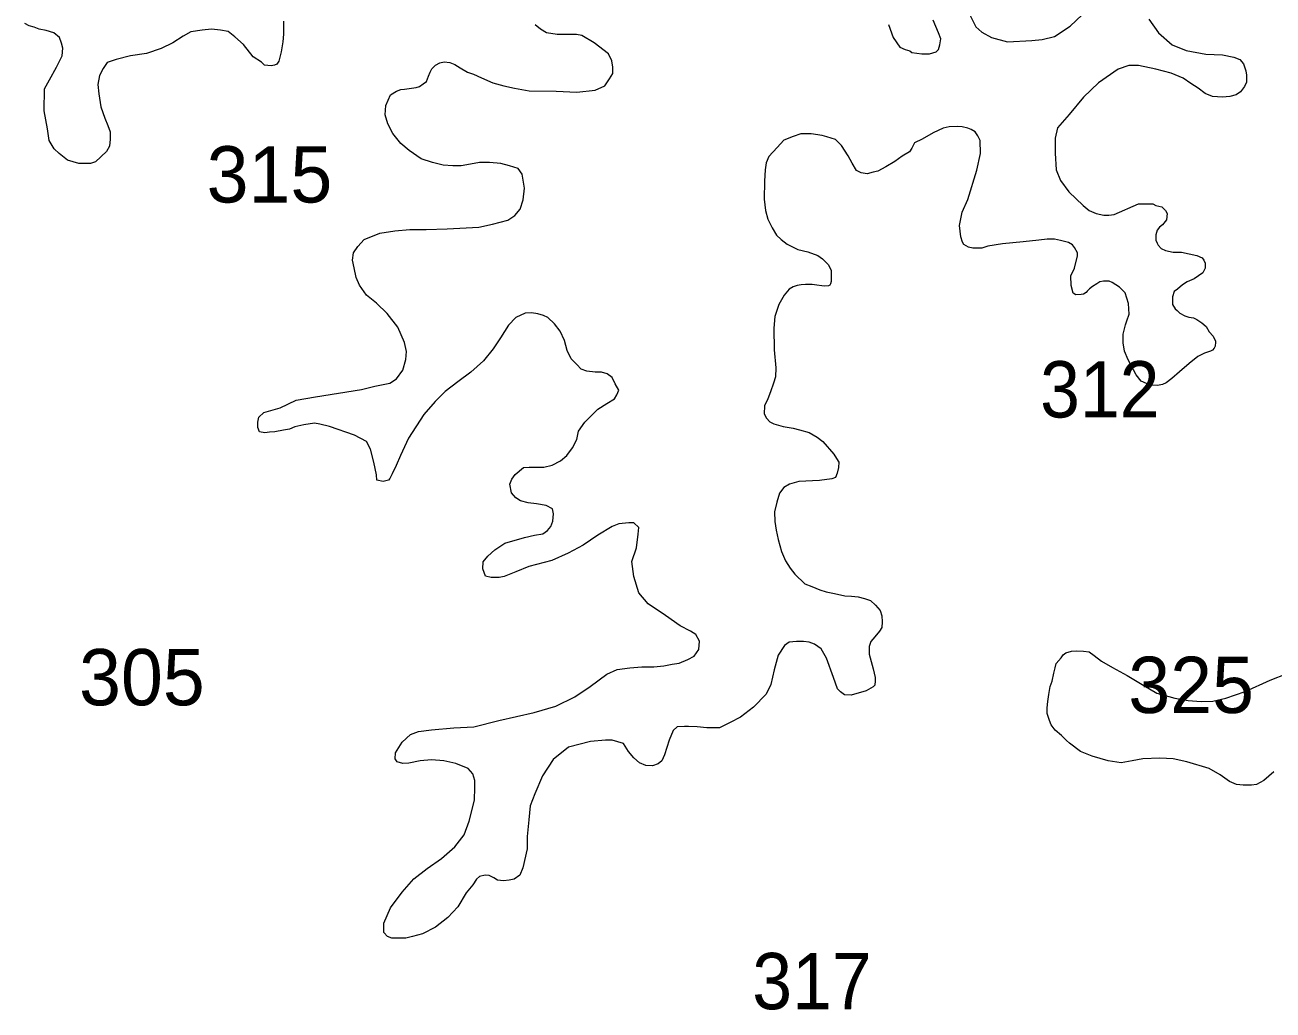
# Model space of a CAD drawing. Extents: x 445.4 to 500, y 8728.7 to 8784.
# Drawn here: x 490.084 to 493.63, y 8741.015 to 8743.815 of the extents above; entities that cross this region are included whole.
import ezdxf

# ---------------------------------------------------------------- set-up
doc = ezdxf.new("R2010")
doc.units = 0
doc.header["$LTSCALE"] = 0.064
doc.layers.add('2', color=7, linetype='Continuous', lineweight=13)
doc.layers.add('21', color=7, linetype='Continuous')

msp = doc.modelspace()

# ---------------------------------------------------------------- linework, layer by layer
at = {"layer": '2'}
for points in [[(492.7681, 8743.8437), (492.7853, 8743.8094), (492.8025, 8743.7944), (492.8304, 8743.7794), (492.8755, 8743.7666), (492.9442, 8743.7709), (492.9742, 8743.773), (493.0086, 8743.7816), (493.0537, 8743.8116), (493.088, 8743.8437)], [(490.8185, 8743.8257), (490.8185, 8743.7886), (490.8168, 8743.7667), (490.8117, 8743.738), (490.8047, 8743.7121), (490.7996, 8743.7037), (490.7929, 8743.7003), (490.7828, 8743.6986), (490.7642, 8743.7003), (490.7557, 8743.7087), (490.7321, 8743.7239), (490.705, 8743.7593), (490.6797, 8743.7813), (490.6611, 8743.7964), (490.6391, 8743.7998), (490.6138, 8743.8032), (490.5868, 8743.7998), (490.5547, 8743.7948), (490.5327, 8743.783), (490.504, 8743.7644), (490.4702, 8743.7475), (490.4289, 8743.7335), (490.3833, 8743.7267), (490.3427, 8743.7166), (490.3174, 8743.7082), (490.3055, 8743.6913), (490.2954, 8743.6711), (490.2903, 8743.6458), (490.2937, 8743.6188), (490.2988, 8743.5817), (490.3106, 8743.5497), (490.319, 8743.5294), (490.3258, 8743.5109), (490.3258, 8743.4906), (490.3241, 8743.4704), (490.3157, 8743.4552), (490.284, 8743.4255), (490.2699, 8743.4208), (490.2371, 8743.4208), (490.2042, 8743.4302), (490.1807, 8743.449), (490.1666, 8743.463), (490.1525, 8743.4865), (490.1478, 8743.5193), (490.1384, 8743.5709), (490.1395, 8743.6333), (490.1534, 8743.6592), (490.1734, 8743.695), (490.1894, 8743.7269), (490.1914, 8743.7488), (490.1874, 8743.7628), (490.1814, 8743.7787), (490.1654, 8743.7927), (490.1435, 8743.7986), (490.1235, 8743.8026), (490.1095, 8743.8086), (490.0956, 8743.8126), (490.0836, 8743.8186)], [(491.1678, 8742.8864), (491.1617, 8742.9122), (491.1435, 8742.9555), (491.1131, 8742.995), (491.0827, 8743.0238), (491.0538, 8743.0465), (491.0341, 8743.0754), (491.025, 8743.0973), (491.0189, 8743.1247), (491.0143, 8743.1459), (491.0174, 8743.1671), (491.0295, 8743.1853), (491.0478, 8743.2051), (491.0918, 8743.2233), (491.1344, 8743.2293), (491.177, 8743.2339), (491.2241, 8743.2339), (491.2833, 8743.2354), (491.373, 8743.24), (491.4125, 8743.2491), (491.4557, 8743.2598), (491.4754, 8743.2734), (491.4906, 8743.2916), (491.4997, 8743.3174), (491.5028, 8743.3508), (491.4967, 8743.3903), (491.4846, 8743.4069), (491.4602, 8743.4145), (491.4359, 8743.4206), (491.404, 8743.4236), (491.3751, 8743.4236), (491.3493, 8743.4191), (491.3234, 8743.4145), (491.2991, 8743.4145), (491.2718, 8743.4161), (491.2414, 8743.4236), (491.2095, 8743.4343), (491.1756, 8743.4579), (491.1513, 8743.4777), (491.1285, 8743.5065), (491.1148, 8743.5338), (491.1072, 8743.5596), (491.1087, 8743.5854), (491.1224, 8743.6157), (491.1391, 8743.6263), (491.1513, 8743.6309), (491.1619, 8743.6324), (491.1817, 8743.6354), (491.1953, 8743.6369), (491.2044, 8743.64), (491.2151, 8743.6476), (491.2242, 8743.6536), (491.2303, 8743.6688), (491.2348, 8743.6809), (491.2394, 8743.69), (491.25, 8743.7007), (491.2622, 8743.7067), (491.2744, 8743.7098), (491.2911, 8743.7083), (491.3048, 8743.7022), (491.32, 8743.6931), (491.3412, 8743.6809), (491.358, 8743.6749), (491.3808, 8743.6643), (491.4127, 8743.6506), (491.4446, 8743.6415), (491.475, 8743.6354), (491.516, 8743.6278), (491.5929, 8743.6263), (491.6522, 8743.6233), (491.7039, 8743.6294), (491.7312, 8743.6415), (491.7449, 8743.6612), (491.754, 8743.6764), (491.754, 8743.6946), (491.751, 8743.7128), (491.7419, 8743.7325), (491.7007, 8743.7637), (491.6657, 8743.785), (491.6505, 8743.788), (491.6277, 8743.788), (491.5958, 8743.788), (491.5654, 8743.7926), (491.5487, 8743.8032), (491.5335, 8743.8153)], [(492.5376, 8743.816), (492.5505, 8743.7795), (492.5698, 8743.7517), (492.5848, 8743.7452), (492.5977, 8743.7409), (492.6041, 8743.7367), (492.6321, 8743.7324), (492.6385, 8743.7324), (492.6535, 8743.7324), (492.6729, 8743.7388), (492.6793, 8743.7452), (492.6836, 8743.7581), (492.6857, 8743.7752), (492.6793, 8743.7924), (492.6643, 8743.8288)], [(493.277, 8743.8309), (493.3049, 8743.7923), (493.3435, 8743.758), (493.3832, 8743.7424), (493.439, 8743.7317), (493.4863, 8743.7296), (493.5185, 8743.7231), (493.5356, 8743.7167), (493.5464, 8743.7038), (493.5528, 8743.6846), (493.555, 8743.6717), (493.555, 8743.6524), (493.5485, 8743.6396), (493.5378, 8743.6246), (493.5249, 8743.616), (493.5077, 8743.6117), (493.4863, 8743.6095), (493.4583, 8743.6117), (493.4369, 8743.6203), (493.4176, 8743.6353), (493.3961, 8743.6481), (493.3746, 8743.6631), (493.3403, 8743.6781), (493.2973, 8743.6888), (493.2479, 8743.6996), (493.22, 8743.6996), (493.19, 8743.6888), (493.1341, 8743.6503), (493.0912, 8743.6095), (493.0504, 8743.5603), (493.0178, 8743.5228), (493.0114, 8743.4928), (493.0114, 8743.45), (493.0135, 8743.4028), (493.0264, 8743.3728)], [(493.06, 8743.1902), (493.049, 8743.1966), (493.0257, 8743.2025), (493.0091, 8743.2062), (492.988, 8743.2062), (492.965, 8743.2034), (492.92, 8743.1988), (492.8612, 8743.1924), (492.8199, 8743.186), (492.8024, 8743.1805), (492.7868, 8743.1805), (492.7767, 8743.1805), (492.7648, 8743.1832), (492.7519, 8743.1906), (492.7473, 8743.1979), (492.7427, 8743.2126), (492.739, 8743.2447), (492.7464, 8743.2823), (492.7629, 8743.319), (492.7884, 8743.4021), (492.7985, 8743.4498), (492.7983, 8743.4868), (492.791, 8743.4997), (492.7836, 8743.5107), (492.7726, 8743.518), (492.7625, 8743.5217), (492.7469, 8743.5253), (492.7331, 8743.5263), (492.7101, 8743.5253), (492.6927, 8743.5217), (492.6642, 8743.5079), (492.633, 8743.4905), (492.6109, 8743.4795), (492.6036, 8743.4648), (492.5971, 8743.4538), (492.576, 8743.4419), (492.5558, 8743.4263), (492.5301, 8743.4116), (492.5071, 8743.3988), (492.4942, 8743.396), (492.4768, 8743.3915), (492.4593, 8743.3942), (492.4465, 8743.4015), (492.4345, 8743.4217), (492.4226, 8743.4428), (492.4042, 8743.4722), (492.387, 8743.4897), (492.3622, 8743.497), (492.3485, 8743.5007), (492.3172, 8743.5053), (492.3016, 8743.5053), (492.2878, 8743.5053), (492.2667, 8743.498), (492.24, 8743.487), (492.2208, 8743.4668), (492.1978, 8743.4411), (492.1895, 8743.4228), (492.1868, 8743.4026), (492.1847, 8743.3706), (492.1838, 8743.3193), (492.1875, 8743.2872), (492.1948, 8743.2624), (492.2068, 8743.2386), (492.2187, 8743.2175), (492.2325, 8743.2055), (492.2499, 8743.1918), (492.2793, 8743.1771), (492.3078, 8743.1698), (492.3363, 8743.1597), (492.3501, 8743.1505), (492.367, 8743.1326), (492.3743, 8743.117), (492.3743, 8743.106), (492.3743, 8743.0959), (492.3743, 8743.0858), (492.3725, 8743.0794), (492.3707, 8743.0757), (492.367, 8743.073), (492.3569, 8743.072), (492.3477, 8743.073), (492.3339, 8743.0757), (492.3201, 8743.0775), (492.3017, 8743.0775), (492.2889, 8743.0766), (492.2779, 8743.0739), (492.2668, 8743.0702), (492.2549, 8743.0638), (492.2411, 8743.0464), (492.2255, 8743.0207), (492.2145, 8742.9858), (492.2115, 8742.9532), (492.2124, 8742.8917), (492.217, 8742.8404), (492.2161, 8742.8151), (492.2106, 8742.7967), (492.2023, 8742.772), (492.1949, 8742.7518), (492.1848, 8742.7325), (492.1839, 8742.7096), (492.1903, 8742.6977), (492.2004, 8742.6867)], [(493.0264, 8743.3728), (493.05, 8743.3407), (493.0908, 8743.3021), (493.108, 8743.2871), (493.1273, 8743.2785), (493.1488, 8743.2742), (493.1638, 8743.2742), (493.1789, 8743.2764), (493.2476, 8743.3064), (493.2669, 8743.3064), (493.2819, 8743.3064), (493.2884, 8743.3064), (493.2969, 8743.3021), (493.3141, 8743.2978), (493.3249, 8743.2871), (493.3292, 8743.2785), (493.327, 8743.2614), (493.3163, 8743.2464), (493.3077, 8743.2399), (493.3012, 8743.2314), (493.2969, 8743.2185), (493.2969, 8743.2035), (493.3012, 8743.1949), (493.3034, 8743.1885), (493.312, 8743.1799), (493.3249, 8743.1735), (493.3463, 8743.1692), (493.3699, 8743.1692), (493.4132, 8743.16), (493.4283, 8743.153), (493.4333, 8743.146), (493.4373, 8743.138), (493.4373, 8743.124), (493.4303, 8743.11), (493.4062, 8743.093), (493.3862, 8743.085), (493.3732, 8743.076), (493.3582, 8743.064), (493.3492, 8743.057), (493.3441, 8743.042), (493.3441, 8743.02), (493.3522, 8743.008), (493.3572, 8743.003), (493.3652, 8742.996), (493.3792, 8742.988), (493.3912, 8742.984), (493.4042, 8742.982), (493.4132, 8742.978), (493.4273, 8742.968), (493.4403, 8742.958), (493.4483, 8742.943), (493.4603, 8742.93), (493.4663, 8742.9163), (493.4663, 8742.9133), (493.4653, 8742.9024), (493.4632, 8742.8964), (493.4582, 8742.8904), (493.4522, 8742.8874), (493.4352, 8742.8824), (493.4162, 8742.8724), (493.3921, 8742.8524), (493.3641, 8742.8294), (493.3421, 8742.8098), (493.3265, 8742.7979), (493.3164, 8742.7933), (493.3017, 8742.7906), (493.2852, 8742.7915), (493.2705, 8742.7961), (493.2558, 8742.8025), (493.2411, 8742.8208), (493.2181, 8742.863), (493.208, 8742.8878), (493.2043, 8742.9116), (493.2043, 8742.9364), (493.2108, 8742.963), (493.2144, 8742.974), (493.2209, 8742.9933), (493.219, 8743.0233), (493.2098, 8743.0535), (493.1942, 8743.07), (493.173, 8743.0829), (493.1648, 8743.0865), (493.1519, 8743.0865), (493.1482, 8743.0865), (493.1381, 8743.0847), (493.1289, 8743.0792), (493.117, 8743.0719), (493.1087, 8743.0645), (493.1023, 8743.0581), (493.0986, 8743.0545), (493.0913, 8743.0499), (493.0848, 8743.0489), (493.0701, 8743.048), (493.0619, 8743.0526), (493.0564, 8743.0746), (493.0554, 8743.1021), (493.0655, 8743.1232), (493.0747, 8743.159), (493.0747, 8743.1672), (493.0655, 8743.1819), (493.06, 8743.1902)], [(491.4187, 8742.3229), (491.4469, 8742.3422), (491.5034, 8742.3585), (491.5317, 8742.3644), (491.5555, 8742.3689), (491.5688, 8742.3778), (491.5778, 8742.3897), (491.5837, 8742.4045), (491.5852, 8742.4253), (491.5822, 8742.4401), (491.5644, 8742.449), (491.5376, 8742.4535), (491.5138, 8742.4565), (491.4915, 8742.4624), (491.4781, 8742.4713), (491.466, 8742.4856), (491.4615, 8742.5093), (491.4675, 8742.5242), (491.4764, 8742.5375), (491.5002, 8742.5568), (491.5165, 8742.5583), (491.5388, 8742.5583), (491.5582, 8742.5583), (491.5819, 8742.5642), (491.6057, 8742.5761), (491.6236, 8742.5909), (491.6399, 8742.6132), (491.6518, 8742.637), (491.6563, 8742.6607), (491.6741, 8742.6859), (491.7113, 8742.723), (491.7366, 8742.7394), (491.7589, 8742.7527), (491.7652, 8742.7639), (491.7711, 8742.7772), (491.7607, 8742.795), (491.7518, 8742.8128), (491.7384, 8742.8232), (491.7221, 8742.8277), (491.7042, 8742.8277), (491.6805, 8742.8306), (491.6641, 8742.8366), (491.6522, 8742.8499), (491.6359, 8742.8663), (491.624, 8742.89), (491.6165, 8742.9182), (491.6046, 8742.9449), (491.5883, 8742.9657), (491.5689, 8742.9835), (491.5571, 8742.9894), (491.5407, 8742.9939), (491.5229, 8742.9969), (491.505, 8742.9954), (491.4783, 8742.9835), (491.4574, 8742.9612), (491.4351, 8742.9256), (491.4143, 8742.8945), (491.3861, 8742.8603), (491.3504, 8742.8277), (491.3132, 8742.801), (491.2775, 8742.7728), (491.2493, 8742.7446), (491.2166, 8742.7075), (491.1735, 8742.6407), (491.1505, 8742.5912), (491.1386, 8742.5631), (491.1267, 8742.5393), (491.1207, 8742.5259), (491.1163, 8742.5215), (491.1014, 8742.517), (491.0836, 8742.5215), (491.0821, 8742.5363), (491.0746, 8742.572), (491.0657, 8742.6091), (491.0538, 8742.6313), (491.0196, 8742.6491), (490.9489, 8742.674), (490.9215, 8742.6801), (490.9063, 8742.6831), (490.8759, 8742.6786), (490.8501, 8742.6725), (490.8349, 8742.6664), (490.8182, 8742.6634), (490.7939, 8742.6589), (490.7787, 8742.6573), (490.765, 8742.6558), (490.7498, 8742.6589), (490.7452, 8742.671), (490.7452, 8742.6862), (490.7483, 8742.6998), (490.762, 8742.7135), (490.8091, 8742.7271), (490.8547, 8742.7484), (490.9094, 8742.7575), (491.0401, 8742.7787), (491.0781, 8742.7878), (491.1206, 8742.7969), (491.1389, 8742.809), (491.1571, 8742.8333), (491.1662, 8742.8637), (491.1678, 8742.8864)], [(492.2004, 8742.6867), (492.2115, 8742.6812), (492.2381, 8742.6738), (492.2666, 8742.6692), (492.284, 8742.6637), (492.3116, 8742.6564), (492.3346, 8742.6436), (492.3511, 8742.6307), (492.3817, 8742.5954), (492.3893, 8742.5823), (492.3965, 8742.572), (492.3955, 8742.5575), (492.3913, 8742.541), (492.3872, 8742.5286), (492.3768, 8742.5245), (492.3417, 8742.5203), (492.2827, 8742.5173), (492.2558, 8742.51), (492.2403, 8742.5007), (492.2279, 8742.4842), (492.2196, 8742.4584), (492.2133, 8742.4309), (492.2143, 8742.4041), (492.2185, 8742.3793), (492.2236, 8742.3525), (492.2329, 8742.3184), (492.2443, 8742.2916), (492.2578, 8742.2709), (492.2712, 8742.2544), (492.2992, 8742.2268), (492.3199, 8742.2185), (492.3426, 8742.2093), (492.3602, 8742.2041), (492.384, 8742.1989), (492.4129, 8742.1927), (492.4326, 8742.1917), (492.4512, 8742.1896), (492.4688, 8742.1845), (492.4864, 8742.1793), (492.5008, 8742.1659), (492.5133, 8742.1504), (492.5184, 8742.136), (492.5195, 8742.1184), (492.5184, 8742.1029), (492.5122, 8742.0916), (492.4988, 8742.0761), (492.4874, 8742.0627), (492.4822, 8742.0482), (492.4822, 8742.0265), (492.494, 8741.9846), (492.4991, 8741.9599), (492.4991, 8741.9506), (492.4981, 8741.9382), (492.494, 8741.934), (492.4743, 8741.9227), (492.4309, 8741.9103), (492.4123, 8741.9113), (492.4009, 8741.9196), (492.3926, 8741.9278), (492.3812, 8741.9599), (492.3616, 8742.0156), (492.3461, 8742.0414), (492.3275, 8742.0548), (492.3119, 8742.061), (492.2954, 8742.0631), (492.2757, 8742.0631), (492.2551, 8742.061), (492.2416, 8742.0517), (492.224, 8742.0239), (492.2127, 8741.9826), (492.2034, 8741.9402), (492.1899, 8741.9134), (492.154, 8741.8758), (492.1167, 8741.8479), (492.0878, 8741.8324), (492.0568, 8741.8169), (492.0216, 8741.8169), (491.9937, 8741.82), (491.9688, 8741.821), (491.9575, 8741.821), (491.9368, 8741.82), (491.9254, 8741.8097), (491.914, 8741.7818), (491.9006, 8741.7405), (491.8933, 8741.724), (491.883, 8741.7147), (491.8665, 8741.7096), (491.8478, 8741.7106), (491.8303, 8741.7178), (491.8137, 8741.7323), (491.7982, 8741.7498), (491.7848, 8741.7725), (491.752, 8741.7826), (491.7331, 8741.7826), (491.6909, 8741.7782), (491.6284, 8741.7623), (491.5848, 8741.7274), (491.5543, 8741.681), (491.5325, 8741.6302), (491.5194, 8741.5954), (491.515, 8741.5562)], [(491.515, 8741.5562), (491.5107, 8741.5083), (491.5107, 8741.4735), (491.4986, 8741.4191), (491.4899, 8741.3988), (491.4739, 8741.3872), (491.4594, 8741.3843), (491.4434, 8741.3828), (491.426, 8741.3843), (491.4158, 8741.3915), (491.4027, 8741.3973), (491.3911, 8741.3988), (491.3751, 8741.3944), (491.3663, 8741.3872), (491.3562, 8741.3712), (491.3373, 8741.348), (491.314, 8741.3088), (491.2849, 8741.2783), (491.2501, 8741.2508), (491.2136, 8741.2315), (491.1846, 8741.2242), (491.1657, 8741.2199), (491.1439, 8741.2199), (491.1264, 8741.2199), (491.1133, 8741.2242), (491.1032, 8741.2358), (491.1032, 8741.262), (491.1221, 8741.3055), (491.1555, 8741.3505), (491.1889, 8741.3882), (491.2267, 8741.4172), (491.2674, 8741.4462), (491.3052, 8741.4796), (491.3314, 8741.513), (491.3459, 8741.5522), (491.3606, 8741.6114), (491.362, 8741.6477), (491.362, 8741.668), (491.3562, 8741.6869), (491.3431, 8741.7014), (491.3083, 8741.7159), (491.2734, 8741.7232), (491.2385, 8741.7261), (491.2065, 8741.7232), (491.1745, 8741.7173), (491.1571, 8741.7159), (491.1411, 8741.7203), (491.1353, 8741.729), (491.1367, 8741.7464), (491.1556, 8741.7768), (491.1789, 8741.7986), (491.2021, 8741.8073), (491.2385, 8741.8117), (491.3024, 8741.8175), (491.3591, 8741.8204), (491.4304, 8741.8378), (491.5307, 8741.861), (491.5922, 8741.8791), (491.646, 8741.9052), (491.6896, 8741.9343), (491.7369, 8741.9701), (491.7667, 8741.9835), (491.8023, 8741.9879), (491.8365, 8741.9909), (491.8707, 8741.9909), (491.899, 8741.9939), (491.9228, 8741.9983), (491.9421, 8742.0013), (491.9674, 8742.0117), (491.9852, 8742.0206), (491.9986, 8742.0399), (492.0001, 8742.0636), (491.9897, 8742.0829), (491.9748, 8742.0918), (491.9451, 8742.1067), (491.9034, 8742.1363), (491.8543, 8742.17), (491.8275, 8742.2012), (491.8142, 8742.2472), (491.8082, 8742.2902), (491.8216, 8742.3288), (491.8261, 8742.3674), (491.8275, 8742.3867), (491.8142, 8742.4001), (491.7993, 8742.4001), (491.771, 8742.3971), (491.7517, 8742.3897), (491.7116, 8742.3644), (491.6699, 8742.3362), (491.6268, 8742.314), (491.5807, 8742.2932), (491.5153, 8742.2754), (491.4781, 8742.2606), (491.4454, 8742.2472), (491.4306, 8742.2442), (491.4083, 8742.2442), (491.3919, 8742.2487), (491.3845, 8742.2695), (491.386, 8742.2888), (491.3993, 8742.3051), (491.4187, 8742.3229)], [(493.6322, 8741.6919), (493.6037, 8741.6676), (493.5833, 8741.6567), (493.5684, 8741.654), (493.5453, 8741.654), (493.5263, 8741.6567), (493.506, 8741.6648), (493.4802, 8741.6838), (493.4489, 8741.7014), (493.3852, 8741.7204), (493.3464, 8741.7288), (493.3084, 8741.7315), (493.2596, 8741.7288), (493.2297, 8741.7234), (493.1985, 8741.718), (493.1618, 8741.7234), (493.1157, 8741.7369), (493.0831, 8741.7505), (493.0519, 8741.7735), (493.0436, 8741.781), (493.0289, 8741.7956), (493.0105, 8741.8103), (492.9995, 8741.8262), (492.9946, 8741.8384), (492.9885, 8741.858), (492.9885, 8741.8739), (492.9897, 8741.8923), (492.9934, 8741.9118), (492.9971, 8741.9351), (493.002, 8741.9497), (493.0069, 8741.973), (493.0105, 8741.9876), (493.0142, 8741.9999), (493.0277, 8742.0158), (493.0338, 8742.0243), (493.0412, 8742.0304), (493.0571, 8742.0353), (493.0706, 8742.0366), (493.0914, 8742.0353), (493.1073, 8742.0329), (493.122, 8742.0231), (493.1429, 8742.0072), (493.1735, 8741.9889), (493.2151, 8741.9656), (493.2629, 8741.9375), (493.2997, 8741.9155), (493.3512, 8741.902), (493.3891, 8741.8947), (493.4259, 8741.8923), (493.459, 8741.8935), (493.4957, 8741.902), (493.5509, 8741.9204), (493.6215, 8741.9524), (493.6705, 8741.9719)]]:
    msp.add_lwpolyline(points, dxfattribs=at)

# ---------------------------------------------------------------- texts
at = {"layer": '21'}
for s, p in [('315', (490.5999, 8743.3102)), ('305', (490.2374, 8741.8813)), ('325', (493.2188, 8741.8594))]:
    msp.add_text(s, height=0.16, dxfattribs=at).set_placement(p)
at = {"layer": '21', "width": 0.95}
for s, p in [('312', (492.9682, 8742.6993)), ('317', (492.1503, 8741.0176))]:
    msp.add_text(s, height=0.16, dxfattribs=at).set_placement(p)

doc.saveas('drawing.dxf')
